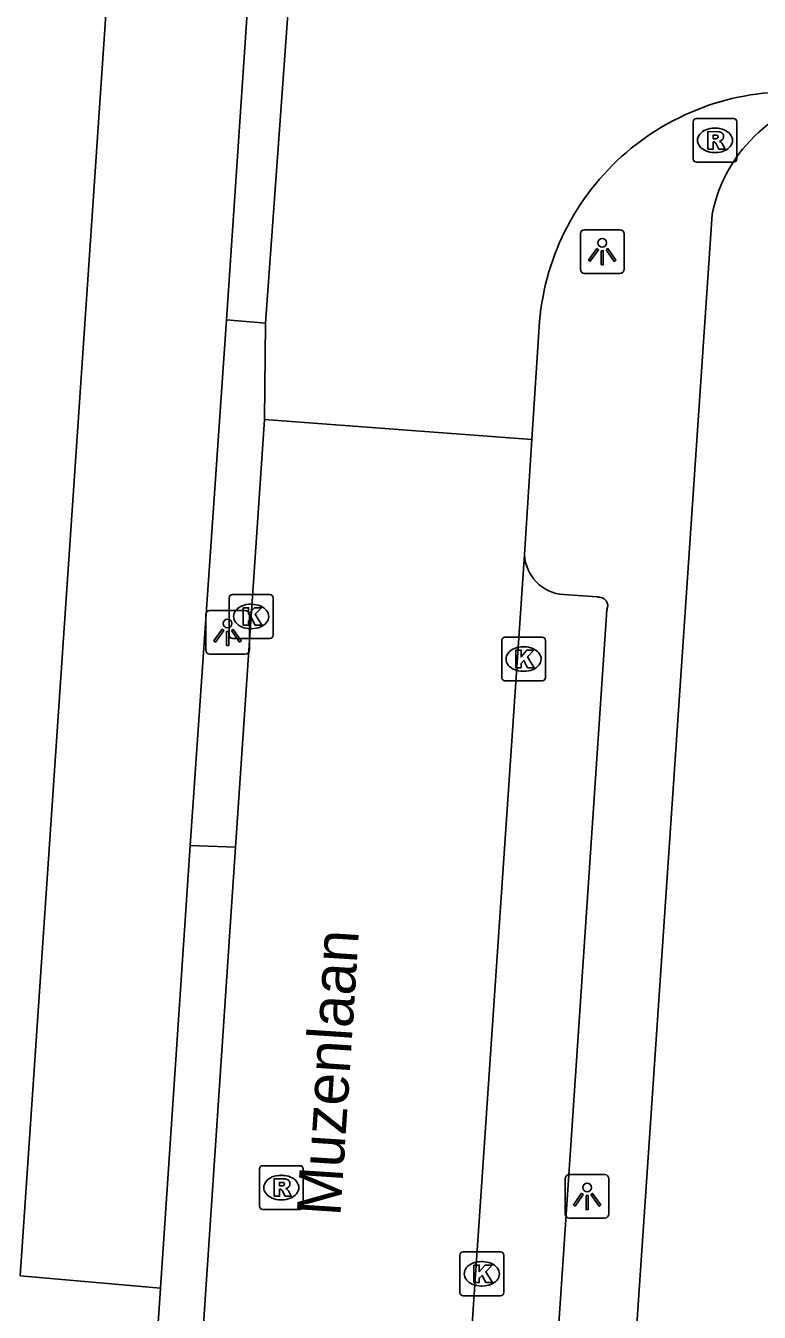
# Model space of a CAD drawing. Extents: x 161848 to 162726, y 385382 to 386521.
# Drawn here: x 162019.75 to 162036.51, y 385838.35 to 385867.76 of the extents above; entities that cross this region are included whole.
import ezdxf

# ---------------------------------------------------------------- set-up
doc = ezdxf.new("R2010")
doc.units = 0
for name, color, linetype in [('IMGEO_Fietspad_gesloten', 7, 'Continuous'), ('IMGEO_Kolk', 7, 'Continuous'), ('IMGEO_Lichtpunt', 7, 'Continuous'), ('IMGEO_Openbare_ruimte_label', 7, 'Continuous'), ('IMGEO_Rijbaan_lokaal_open', 7, 'Continuous'), ('IMGEO_Rioolput', 7, 'Continuous'), ('IMGEO_Voetpad_open', 7, 'Continuous')]:
    doc.layers.add(name, color=color, linetype=linetype)

msp = doc.modelspace()

# ---------------------------------------------------------------- linework, layer by layer
at = {"layer": 'IMGEO_Fietspad_gesloten'}
for points in [[(162019.619, 385839.181), (162019.969, 385844.333), (162021.781, 385871.05), (162022.134, 385876.254), (162022.483, 385881.396)], [(162024.331, 385861.035), (162025.665, 385880.852)], [(162023.501, 385849.019), (162024.331, 385861.035)], [(162023.501, 385849.019), (162022.824, 385838.901)], [(162022.824, 385838.901), (162019.619, 385839.181)], [(162022.824, 385838.901), (162022.384, 385832.326)]]:
    msp.add_lwpolyline(points, dxfattribs=at)
at = {"layer": 'IMGEO_Kolk'}
for p, q in [((162024.397, 385853.828), (162024.397, 385854.68)), ((162024.472, 385854.754), (162025.324, 385854.754)), ((162024.885, 385854.534), (162024.91, 385854.534)), ((162025.398, 385854.68), (162025.398, 385853.828)), ((162024.908, 385853.974), (162024.883, 385853.974)), ((162025.324, 385853.754), (162024.472, 385853.754)), ((162030.623, 385852.855), (162030.623, 385853.707)), ((162030.698, 385853.781), (162031.55, 385853.781)), ((162031.624, 385853.707), (162031.624, 385852.855)), ((162031.111, 385853.561), (162031.136, 385853.561)), ((162031.55, 385852.781), (162030.698, 385852.781)), ((162031.134, 385853.001), (162031.109, 385853.001)), ((162029.668, 385838.803), (162029.668, 385839.655)), ((162029.743, 385839.729), (162030.595, 385839.729)), ((162030.156, 385839.509), (162030.181, 385839.509)), ((162030.669, 385839.655), (162030.669, 385838.803)), ((162030.179, 385838.949), (162030.154, 385838.949)), ((162030.595, 385838.729), (162029.743, 385838.729))]:
    msp.add_line(p, q, dxfattribs=at)
for points in [[(162024.397, 385853.828), (162024.397, 385854.68)], [(162024.472, 385854.754), (162025.324, 385854.754)], [(162025.398, 385854.68), (162025.398, 385853.828)], [(162024.718, 385854.454), (162024.841, 385854.454), (162024.841, 385854.303), (162024.971, 385854.454), (162025.135, 385854.454), (162024.989, 385854.303), (162025.142, 385854.054), (162024.99, 385854.054), (162024.905, 385854.218), (162024.841, 385854.151), (162024.841, 385854.054), (162024.718, 385854.054), (162024.718, 385854.454)], [(162025.324, 385853.754), (162024.472, 385853.754)], [(162030.623, 385852.855), (162030.623, 385853.707)], [(162030.698, 385853.781), (162031.55, 385853.781)], [(162031.624, 385853.707), (162031.624, 385852.855)], [(162030.944, 385853.481), (162031.067, 385853.481), (162031.067, 385853.33), (162031.197, 385853.481), (162031.361, 385853.481), (162031.215, 385853.33), (162031.368, 385853.081), (162031.216, 385853.081), (162031.131, 385853.245), (162031.067, 385853.178), (162031.067, 385853.081), (162030.944, 385853.081), (162030.944, 385853.481)], [(162031.55, 385852.781), (162030.698, 385852.781)], [(162029.668, 385838.803), (162029.668, 385839.655)], [(162029.743, 385839.729), (162030.595, 385839.729)], [(162030.669, 385839.655), (162030.669, 385838.803)], [(162029.989, 385839.429), (162030.112, 385839.429), (162030.112, 385839.278), (162030.242, 385839.429), (162030.406, 385839.429), (162030.26, 385839.278), (162030.413, 385839.029), (162030.261, 385839.029), (162030.176, 385839.193), (162030.112, 385839.126), (162030.112, 385839.029), (162029.989, 385839.029), (162029.989, 385839.429)], [(162030.595, 385838.729), (162029.743, 385838.729)]]:
    msp.add_lwpolyline(points, dxfattribs=at)
for centre, start, end in [((162024.474, 385854.678), 91.552, 178.448), ((162024.474, 385854.678), 91.552, 178.448), ((162025.322, 385854.678), 1.552, 88.448), ((162025.322, 385854.678), 1.552, 88.448), ((162024.474, 385853.83), 181.552, 268.448), ((162024.474, 385853.83), 181.552, 268.448), ((162025.322, 385853.83), 271.552, 358.448), ((162025.322, 385853.83), 271.552, 358.448), ((162030.7, 385853.705), 91.552, 178.448), ((162030.7, 385853.705), 91.552, 178.448), ((162031.548, 385853.705), 1.552, 88.448), ((162031.548, 385853.705), 1.552, 88.448), ((162030.7, 385852.857), 181.552, 268.448), ((162030.7, 385852.857), 181.552, 268.448), ((162031.548, 385852.857), 271.552, 358.448), ((162031.548, 385852.857), 271.552, 358.448), ((162029.745, 385839.653), 91.552, 178.448), ((162029.745, 385839.653), 91.552, 178.448), ((162030.593, 385839.653), 1.552, 88.448), ((162030.593, 385839.653), 1.552, 88.448), ((162029.745, 385838.805), 181.552, 268.448), ((162029.745, 385838.805), 181.552, 268.448), ((162030.593, 385838.805), 271.552, 358.448), ((162030.593, 385838.805), 271.552, 358.448)]:
    msp.add_arc(centre, 0.0765, start, end, dxfattribs=at)
for centre, major_axis, ratio, start_param, end_param in [((162024.884, 385854.254), (-0.387, 0.002), 0.722429, 4.712389, 7.853982), ((162024.909, 385854.254), (-0.39, 0.002), 0.717154, 1.570796, 4.712389), ((162031.11, 385853.281), (-0.387, 0.002), 0.722429, 4.712389, 7.853982), ((162031.135, 385853.281), (-0.39, 0.002), 0.717154, 1.570796, 4.712389), ((162030.155, 385839.229), (-0.387, 0.002), 0.722429, 4.712389, 7.853982), ((162030.18, 385839.229), (-0.39, 0.002), 0.717154, 1.570796, 4.712389)]:
    msp.add_ellipse(centre, major_axis=major_axis, ratio=ratio, start_param=start_param, end_param=end_param, dxfattribs=at)
at = {"layer": 'IMGEO_Lichtpunt'}
for p, q in [((162033.325, 385863.093), (162032.517, 385863.093)), ((162033.325, 385863.093), (162032.517, 385863.093)), ((162032.423, 385862.998), (162032.423, 385862.191)), ((162032.423, 385862.998), (162032.423, 385862.191)), ((162033.419, 385862.191), (162033.419, 385862.998)), ((162033.419, 385862.191), (162033.419, 385862.998)), ((162032.517, 385862.097), (162033.325, 385862.097)), ((162032.517, 385862.097), (162033.325, 385862.097)), ((162023.861, 385854.296), (162023.861, 385853.489)), ((162023.861, 385854.296), (162023.861, 385853.489)), ((162024.763, 385854.391), (162023.955, 385854.391)), ((162024.763, 385854.391), (162023.955, 385854.391)), ((162024.857, 385853.489), (162024.857, 385854.296)), ((162024.857, 385853.489), (162024.857, 385854.296)), ((162023.955, 385853.395), (162024.763, 385853.395)), ((162023.955, 385853.395), (162024.763, 385853.395)), ((162032.076, 385841.405), (162032.076, 385840.598)), ((162032.076, 385841.405), (162032.076, 385840.598)), ((162032.978, 385841.5), (162032.17, 385841.5)), ((162032.978, 385841.5), (162032.17, 385841.5)), ((162033.072, 385840.598), (162033.072, 385841.405)), ((162033.072, 385840.598), (162033.072, 385841.405)), ((162032.17, 385840.504), (162032.978, 385840.504)), ((162032.17, 385840.504), (162032.978, 385840.504))]:
    msp.add_line(p, q, dxfattribs=at)
for points in [[(162032.797, 385862.662), (162032.836, 385862.634), (162032.648, 385862.372), (162032.61, 385862.399), (162032.797, 385862.662)], [(162032.899, 385862.614), (162032.946, 385862.614), (162032.946, 385862.292), (162032.899, 385862.292), (162032.899, 385862.614)], [(162033.009, 385862.634), (162033.047, 385862.661), (162033.234, 385862.399), (162033.195, 385862.371), (162033.009, 385862.634)], [(162024.235, 385853.96), (162024.274, 385853.932), (162024.086, 385853.67), (162024.048, 385853.697), (162024.235, 385853.96)], [(162024.337, 385853.912), (162024.384, 385853.912), (162024.384, 385853.59), (162024.337, 385853.59), (162024.337, 385853.912)], [(162024.447, 385853.932), (162024.485, 385853.959), (162024.672, 385853.697), (162024.633, 385853.669), (162024.447, 385853.932)], [(162032.45, 385841.069), (162032.489, 385841.041), (162032.301, 385840.779), (162032.263, 385840.806), (162032.45, 385841.069)], [(162032.552, 385841.021), (162032.599, 385841.021), (162032.599, 385840.699), (162032.552, 385840.699), (162032.552, 385841.021)], [(162032.662, 385841.041), (162032.7, 385841.068), (162032.887, 385840.806), (162032.848, 385840.778), (162032.662, 385841.041)]]:
    msp.add_lwpolyline(points, dxfattribs=at)
for centre in [(162032.922, 385862.796), (162024.36, 385854.094), (162032.575, 385841.203)]:
    msp.add_circle(centre, 0.0994, dxfattribs=at)
for centre, start, end in [((162032.517, 385862.998), 90, 180), ((162032.517, 385862.998), 90, 180), ((162033.325, 385862.998), 0, 90), ((162033.325, 385862.998), 0, 90), ((162032.517, 385862.191), 180, 270), ((162032.517, 385862.191), 180, 270), ((162033.325, 385862.191), 270, 0), ((162033.325, 385862.191), 270, 360), ((162023.955, 385854.296), 90, 180), ((162023.955, 385854.296), 90, 180), ((162024.763, 385854.296), 0, 90), ((162024.763, 385854.296), 0, 90), ((162023.955, 385853.489), 180, 270), ((162023.955, 385853.489), 180, 270), ((162024.763, 385853.489), 270, 0), ((162024.763, 385853.489), 270, 360), ((162032.17, 385841.405), 90, 180), ((162032.17, 385841.405), 90, 180), ((162032.978, 385841.405), 0, 90), ((162032.978, 385841.405), 0, 90), ((162032.17, 385840.598), 180, 270), ((162032.17, 385840.598), 180, 270), ((162032.978, 385840.598), 270, 0), ((162032.978, 385840.598), 270, 360)]:
    msp.add_arc(centre, 0.0946, start, end, dxfattribs=at)
at = {"layer": 'IMGEO_Rijbaan_lokaal_open'}
for points in [[(162026.657, 385880.78), (162025.224, 385860.96)], [(162025.205, 385858.754), (162025.224, 385860.96)], [(162031.489, 385860.993), (162031.315, 385858.297)], [(162025.205, 385858.754), (162024.539, 385848.984)], [(162031.315, 385858.297), (162025.205, 385858.754)], [(162031.145, 385855.667), (162031.315, 385858.297)], [(162028.542, 385817.36), (162031.145, 385855.667)], [(162023.424, 385832.28), (162024.539, 385848.984)]]:
    msp.add_lwpolyline(points, dxfattribs=at)
msp.add_arc((162037.215, 385860.498), 5.748, 83.2771, 175.0594, dxfattribs=at)
at = {"layer": 'IMGEO_Rioolput'}
for p, q in [((162034.997, 385864.711), (162034.997, 385865.563)), ((162035.072, 385865.637), (162035.924, 385865.637)), ((162035.485, 385865.417), (162035.51, 385865.417)), ((162035.998, 385865.563), (162035.998, 385864.711)), ((162035.508, 385864.857), (162035.483, 385864.857)), ((162035.924, 385864.637), (162035.072, 385864.637)), ((162025.086, 385840.774), (162025.086, 385841.626)), ((162025.161, 385841.7), (162026.013, 385841.7)), ((162026.087, 385841.626), (162026.087, 385840.774)), ((162025.574, 385841.48), (162025.599, 385841.48)), ((162026.013, 385840.7), (162025.161, 385840.7)), ((162025.597, 385840.92), (162025.572, 385840.92))]:
    msp.add_line(p, q, dxfattribs=at)
for points in [[(162034.997, 385864.711), (162034.997, 385865.563)], [(162035.072, 385865.637), (162035.924, 385865.637)], [(162035.998, 385865.563), (162035.998, 385864.711)], [(162035.586, 385865.335), (162035.334, 385865.337), (162035.334, 385864.937)], [(162035.334, 385864.937), (162035.458, 385864.937), (162035.458, 385865.099), (162035.469, 385865.099)], [(162035.512, 385865.256), (162035.458, 385865.256), (162035.458, 385865.175)], [(162035.458, 385865.175), (162035.51, 385865.175)], [(162035.516, 385865.07), (162035.587, 385864.937), (162035.727, 385864.937), (162035.662, 385865.063)], [(162035.924, 385864.637), (162035.072, 385864.637)], [(162025.086, 385840.774), (162025.086, 385841.626)], [(162025.161, 385841.7), (162026.013, 385841.7)], [(162026.087, 385841.626), (162026.087, 385840.774)], [(162025.675, 385841.398), (162025.423, 385841.4), (162025.423, 385841)], [(162025.601, 385841.319), (162025.547, 385841.319), (162025.547, 385841.238)], [(162025.423, 385841), (162025.547, 385841), (162025.547, 385841.162), (162025.558, 385841.162)], [(162025.547, 385841.238), (162025.599, 385841.238)], [(162025.605, 385841.133), (162025.676, 385841), (162025.816, 385841), (162025.751, 385841.126)], [(162026.013, 385840.7), (162025.161, 385840.7)]]:
    msp.add_lwpolyline(points, dxfattribs=at)
for centre, radius, start, end in [((162035.074, 385865.561), 0.0765, 91.552, 178.448), ((162035.074, 385865.561), 0.0765, 91.552, 178.448), ((162035.922, 385865.561), 0.0765, 1.552, 88.448), ((162035.922, 385865.561), 0.0765, 1.552, 88.448), ((162035.468, 385865.046), 0.0533, 26.0293, 88.6989), ((162035.494, 385865.364), 0.19, 274.7715, 282.9687), ((162035.518, 385865.16), 0.0964, 77.0061, 93.1865), ((162035.532, 385865.217), 0.0378, 276.6634, 79.6772), ((162035.585, 385865.225), 0.109, 350.3612, 89.416), ((162035.583, 385865.225), 0.112, 277.5842, 350.9817), ((162035.567, 385865.01), 0.108, 29.5134, 73.7905), ((162035.074, 385864.713), 0.0765, 181.552, 268.448), ((162035.074, 385864.713), 0.0765, 181.552, 268.448), ((162035.922, 385864.713), 0.0765, 271.552, 358.448), ((162035.922, 385864.713), 0.0765, 271.552, 358.448), ((162025.163, 385841.624), 0.0765, 91.552, 178.448), ((162025.163, 385841.624), 0.0765, 91.552, 178.448), ((162026.011, 385841.624), 0.0765, 1.552, 88.448), ((162026.011, 385841.624), 0.0765, 1.552, 88.448), ((162025.607, 385841.223), 0.0964, 77.0061, 93.1865), ((162025.621, 385841.28), 0.0378, 276.6634, 79.6772), ((162025.674, 385841.288), 0.109, 350.3612, 89.416), ((162025.672, 385841.288), 0.112, 277.5842, 350.9817), ((162025.557, 385841.109), 0.0533, 26.0293, 88.6989), ((162025.583, 385841.427), 0.19, 274.7715, 282.9687), ((162025.656, 385841.073), 0.108, 29.5134, 73.7905), ((162025.163, 385840.776), 0.0765, 181.552, 268.448), ((162025.163, 385840.776), 0.0765, 181.552, 268.448), ((162026.011, 385840.776), 0.0765, 271.552, 358.448), ((162026.011, 385840.776), 0.0765, 271.552, 358.448)]:
    msp.add_arc(centre, radius, start, end, dxfattribs=at)
for centre, major_axis, ratio, start_param, end_param in [((162035.484, 385865.137), (-0.387, 0.002), 0.722429, 4.712389, 7.853982), ((162035.509, 385865.137), (-0.39, 0.002), 0.717154, 1.570796, 4.712389), ((162025.573, 385841.2), (-0.387, 0.002), 0.722429, 4.712389, 7.853982), ((162025.598, 385841.2), (-0.39, 0.002), 0.717154, 1.570796, 4.712389)]:
    msp.add_ellipse(centre, major_axis=major_axis, ratio=ratio, start_param=start_param, end_param=end_param, dxfattribs=at)
at = {"layer": 'IMGEO_Voetpad_open'}
for points in [[(162032.098, 385814.271), (162035.437, 385863.448)], [(162025.224, 385860.96), (162024.331, 385861.035)], [(162032.039, 385854.754), (162032.813, 385854.699)], [(162033.025, 385854.403), (162030.607, 385818.385)], [(162024.539, 385848.984), (162023.501, 385849.019)]]:
    msp.add_lwpolyline(points, dxfattribs=at)
for centre, radius, start, end in [((162038.763, 385862.8), 3.389, 94.7814, 168.9722), ((162032.104, 385855.711), 0.96, 182.6545, 266.1406), ((162032.839, 385854.493), 0.207, 334.1472, 97.0745)]:
    msp.add_arc(centre, radius, start, end, dxfattribs=at)

# ---------------------------------------------------------------- texts
at = {"layer": 'IMGEO_Openbare_ruimte_label'}
msp.add_text('Muzenlaan', height=1, rotation=86.2736, dxfattribs=at).set_placement((162026.936, 385840.531))

doc.saveas('drawing.dxf')
